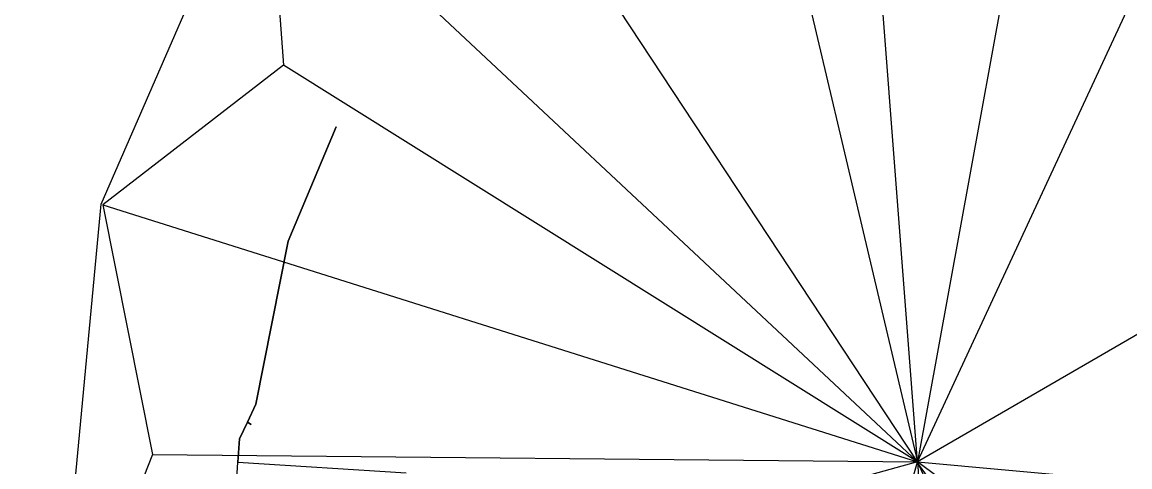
# Model space of a CAD drawing. Extents: x -600309 to -598967, y -1161267 to -1160292.
# Drawn here: x -599207.4 to -599157.2, y -1161158.8 to -1161138.6 of the extents above; entities that cross this region are included whole.
import ezdxf

# ---------------------------------------------------------------- set-up
doc = ezdxf.new("R2010")
doc.units = 0
for name, color, linetype in [('Vrstva 54', 7, 'Continuous'), ('Vrstva 55', 7, 'Continuous'), ('Vrstva 58', 7, 'Continuous')]:
    doc.layers.add(name, color=color, linetype=linetype)

msp = doc.modelspace()

# ---------------------------------------------------------------- linework, layer by layer
at = {"layer": 'Vrstva 54'}
for points in [[(-599166.82, -1161158.55), (-599141.7, -1161104.43)], [(-599166.82, -1161158.55), (-599169.9, -1161118.6)], [(-599160.61, -1161124.5), (-599166.82, -1161158.55)], [(-599174.34, -1161126.77), (-599166.82, -1161158.55)], [(-599196.28, -1161130.99), (-599195.56, -1161140.59)], [(-599196.28, -1161130.99), (-599166.82, -1161158.55)], [(-599166.82, -1161158.55), (-599184.67, -1161131.51)], [(-599195.56, -1161140.59), (-599203.76, -1161146.91)], [(-599166.82, -1161158.55), (-599195.56, -1161140.59)], [(-599139.13, -1161142.52), (-599166.82, -1161158.55)], [(-599203.76, -1161146.91), (-599166.82, -1161158.55)], [(-599203.76, -1161146.91), (-599201.5, -1161158.23)], [(-599201.5, -1161158.23), (-599205.9, -1161169.38)], [(-599201.5, -1161158.23), (-599166.82, -1161158.55)], [(-599166.901, -1161158.516), (-599142.555, -1161192.202)], [(-599166.82, -1161158.55), (-599193.64, -1161165.98)], [(-599174.64, -1161186.48), (-599166.82, -1161158.55)], [(-599166.82, -1161158.55), (-599165.1, -1161183.62)], [(-599156.51, -1161180.95), (-599166.82, -1161158.55)], [(-599145.4, -1161174.54), (-599166.82, -1161158.55)], [(-599166.82, -1161158.55), (-599133.37, -1161161.61)]]:
    msp.add_lwpolyline(points, dxfattribs=at)
at = {"layer": 'Vrstva 55'}
msp.add_lwpolyline([(-599197.749, -1161160.539), (-599197.629, -1161158.579), (-599197.564, -1161157.518), (-599197.204, -1161156.767), (-599197.036, -1161156.86), (-599197.204, -1161156.767), (-599196.813, -1161155.951), (-599195.358, -1161148.563), (-599193.185, -1161143.379), (-599195.358, -1161148.563), (-599196.813, -1161155.951), (-599197.204, -1161156.767), (-599197.564, -1161157.518), (-599197.629, -1161158.579), (-599190.004, -1161159.051)], dxfattribs=at)
at = {"layer": 'Vrstva 58'}
msp.add_lwpolyline([(-599229.253, -1161183.206), (-599205.947, -1161169.417), (-599203.837, -1161146.882), (-599196.737, -1161130.624), (-599174.357, -1161126.869), (-599175.283, -1161109.17)], dxfattribs=at)

doc.saveas('drawing.dxf')
